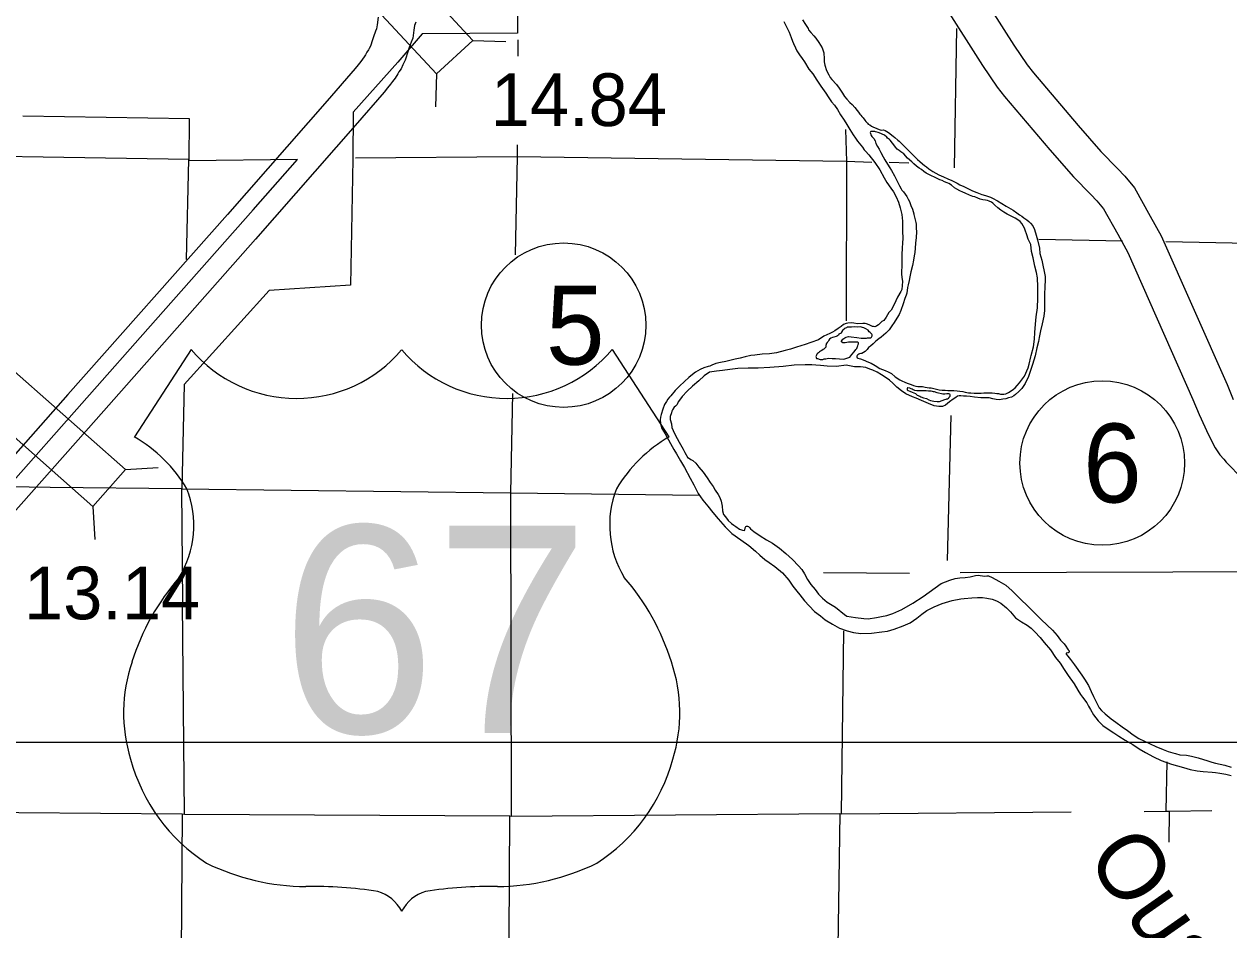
# Model space of a CAD drawing. Extents: x 369523 to 838377, y 495025 to 936819.
# Drawn here: x 582308 to 601641, y 759567 to 774107 of the extents above; entities that cross this region are included whole.
import ezdxf

# ---------------------------------------------------------------- set-up
doc = ezdxf.new("R2010")
doc.units = 0
for name, color, linetype in [('21', 7, 'Continuous'), ('6', 7, 'Continuous'), ('DSN_DRFT_Common-Line', 7, 'Continuous'), ('DSN_DRFT_Junk-No-Plot', 7, 'Continuous'), ('Level 1', 7, 'Continuous'), ('Level 10', 7, 'Continuous'), ('Level 11', 7, 'Continuous'), ('Level 15', 7, 'Continuous'), ('Level 2', 7, 'Continuous'), ('Level 21', 7, 'Continuous'), ('Level 22', 7, 'Continuous')]:
    doc.layers.add(name, color=color, linetype=linetype)

msp = doc.modelspace()

# ---------------------------------------------------------------- linework, layer by layer
at = {"layer": '21'}
msp.add_line((470439, 762579), (744999, 762579), dxfattribs=at)
at = {"layer": '6'}
for p, q in [((584989, 768885), (584080, 767479)), ((591745, 768885), (592654, 767479))]:
    msp.add_line(p, q, dxfattribs=at)
for centre, radius, start, end in [((586681, 770309), 2211, 220.075, 319.6701), ((590053, 770309), 2211, 220.3299, 319.925), ((582893, 765439), 2361, 30.7809, 59.9883), ((593841, 765439), 2361, 120.0117, 149.2191), ((583412, 766062), 1618, 328.8105, 21.2108), ((593322, 766062), 1618, 158.7892, 211.1895), ((587644, 762745), 3776, 138.9565, 162.6913), ((589090, 762745), 3776, 17.3087, 41.0435), ((586398, 763054), 2495, 160.9576, 197.3819), ((590336, 763054), 2495, 342.6181, 19.0424), ((586804, 763061), 2887, 195.1074, 237.1312), ((589930, 763061), 2887, 302.8688, 344.8926), ((586858, 763970), 3707, 244.0771, 269.5779), ((589876, 763970), 3707, 270.4221, 295.9229), ((586944, 753475), 6790, 81.1942, 90.9539), ((587793, 759562), 651, 28.0342, 72.9864), ((588941, 759562), 651, 107.0136, 151.9658), ((589790, 753475), 6790, 89.0461, 98.8058)]:
    msp.add_arc(centre, radius, start, end, dxfattribs=at)
at = {"layer": 'DSN_DRFT_Common-Line'}
for centre in [(590965, 769274), (599608, 767061)]:
    msp.add_circle(centre, 1320, dxfattribs=at)
at = {"layer": 'Level 1'}
for points in [[(597113, 775462), (598190, 773769), (598404, 773451), (598504, 773325), (599220, 772479), (599585, 772063), (599855, 771788), (599971, 771666), (600125, 771480), (600380, 771026), (600556, 770706), (601611, 768321), (601711, 768082)], [(596466, 775361), (597688, 773440), (597920, 773095), (598041, 772943), (598766, 772088), (599145, 771655), (599424, 771371), (599522, 771268), (599628, 771140), (599856, 770734), (600018, 770440), (601060, 768083), (601162, 767840), (601313, 767515), (601418, 767307), (601493, 767193), (601559, 767121), (601599, 767075), (601857, 766805)]]:
    msp.add_lwpolyline(points, dxfattribs=at)
at = {"layer": 'Level 10'}
for points in [[(594500, 774147), (594537, 774072), (594583, 773978), (594617, 773892), (594640, 773831), (594656, 773793), (594688, 773725), (594708, 773677), (594728, 773645), (594753, 773613), (594795, 773554), (594829, 773502), (594902, 773386), (594966, 773307), (595029, 773207), (595091, 773110), (595172, 772998), (595212, 772939), (595266, 772861), (595314, 772805), (595359, 772736), (595411, 772652), (595466, 772566), (595512, 772495), (595556, 772417), (595609, 772329), (595649, 772278), (595681, 772228), (595762, 772132), (595790, 772091), (595808, 772065), (595864, 772007), (595961, 771886), (596041, 771766), (596110, 771637), (596150, 771565), (596217, 771474)], [(594796, 774173), (594845, 774099), (594887, 774035), (594895, 774017), (594931, 773972), (594980, 773918), (595014, 773880), (595062, 773812), (595116, 773727), (595139, 773647), (595147, 773549), (595147, 773499), (595158, 773446), (595186, 773360), (595220, 773290), (595245, 773248), (595267, 773220), (595343, 773139), (595387, 773077), (595442, 772998), (595474, 772944), (595510, 772904), (595558, 772850), (595593, 772815), (595637, 772769), (595675, 772721), (595699, 772691), (595721, 772659), (595735, 772643), (595750, 772624), (595770, 772602), (595798, 772566), (595814, 772542), (595840, 772518), (595854, 772500), (595880, 772488), (595906, 772471), (595938, 772455), (595956, 772447), (595993, 772433), (596027, 772417), (596045, 772411), (596065, 772407), (596097, 772409), (596123, 772398), (596125, 772398), (596181, 772366), (596253, 772310), (596281, 772288), (596328, 772245), (596352, 772227), (596378, 772203), (596404, 772175), (596424, 772155), (596470, 772110), (596526, 772050), (596589, 771988), (596643, 771935), (596681, 771901), (596725, 771865), (596758, 771837), (596786, 771816), (596826, 771786)], [(598575, 769887), (598570, 770033), (598556, 770120), (598528, 770222), (598499, 770354), (598475, 770457), (598460, 770571), (598422, 770653), (598397, 770725), (598373, 770800), (598359, 770832), (598339, 770870), (598319, 770904), (598294, 770938), (598256, 770966), (598210, 770993), (598156, 771017), (598084, 771057), (598032, 771088), (597979, 771118), (597933, 771156), (597887, 771198), (597871, 771219), (597851, 771235), (597829, 771247), (597795, 771267), (597765, 771277), (597735, 771279), (597691, 771285), (597650, 771298), (597612, 771314), (597562, 771332), (597534, 771340), (597480, 771361), (597408, 771393), (597374, 771409), (597324, 771433), (597274, 771460), (597239, 771480), (597189, 771522), (597145, 771550), (597121, 771559), (597077, 771577), (597039, 771595), (597003, 771607), (596959, 771627), (596916, 771648), (596868, 771670), (596784, 771716), (596748, 771740), (596706, 771775), (596672, 771797), (596628, 771827), (596585, 771863), (596551, 771894), (596485, 771954), (596427, 772026), (596376, 772057), (596348, 772077), (596320, 772099), (596290, 772133), (596266, 772169), (596244, 772196), (596205, 772242), (596193, 772256), (596163, 772276), (596151, 772290), (596113, 772324), (596075, 772341), (596053, 772351), (596037, 772357), (596031, 772359), (596011, 772369), (595993, 772371), (595971, 772379), (595957, 772381), (595943, 772383), (595927, 772383), (595909, 772383), (595895, 772383), (595889, 772375), (595887, 772365), (595889, 772349), (595895, 772331), (595911, 772303), (595943, 772269), (595963, 772231), (595978, 772189), (596004, 772142), (596030, 772102), (596058, 772046), (596093, 771976), (596121, 771926), (596163, 771859), (596199, 771801), (596228, 771755), (596274, 771674)], [(596826, 771786), (596888, 771740), (596938, 771712), (596988, 771687), (597063, 771657), (597133, 771625), (597195, 771594), (597249, 771568), (597283, 771552), (597325, 771528), (597385, 771499), (597460, 771461), (597526, 771428), (597598, 771402), (597678, 771374), (597734, 771355), (597784, 771341), (597816, 771329), (597847, 771311), (597929, 771270), (597999, 771226), (598067, 771184), (598139, 771143), (598178, 771119), (598240, 771077), (598282, 771046), (598316, 771022), (598348, 770998), (598400, 770964), (598430, 770940), (598457, 770913), (598495, 770867), (598523, 770809), (598550, 770719), (598568, 770646), (598600, 770508), (598605, 770426), (598637, 770320), (598692, 770055), (598695, 770003), (598689, 769891), (598682, 769770), (598680, 769666), (598680, 769598), (598683, 769512), (598671, 769420), (598644, 769296), (598618, 769184), (598597, 769074), (598585, 769014), (598561, 768908), (598532, 768781), (598492, 768645), (598465, 768561), (598449, 768513), (598427, 768451), (598374, 768339), (598318, 768255), (598268, 768212), (598216, 768160), (598190, 768142), (598152, 768118), (598104, 768106), (598062, 768094), (598012, 768085), (597962, 768075), (597906, 768081), (597852, 768091), (597792, 768106), (597734, 768108), (597660, 768110), (597558, 768117), (597490, 768127), (597432, 768135), (597382, 768137), (597342, 768142), (597314, 768140), (597288, 768132), (597258, 768112), (597218, 768086), (597158, 768044), (597094, 767988), (597046, 767967), (596984, 767967), (596910, 767981), (596818, 768018), (596706, 768066), (596625, 768101), (596563, 768125), (596457, 768172), (596385, 768218), (596310, 768280), (596250, 768341), (596196, 768389), (596140, 768429), (596067, 768476), (595997, 768518), (595929, 768551), (595879, 768567), (595813, 768593), (595729, 768606)], [(596274, 771674), (596322, 771576), (596353, 771512), (596381, 771464), (596395, 771442), (596417, 771415), (596473, 771341), (596494, 771299), (596516, 771257), (596538, 771196), (596562, 771134), (596585, 771064), (596587, 771048), (596601, 770988), (596617, 770922), (596623, 770896), (596622, 770870), (596624, 770829), (596628, 770771), (596620, 770683), (596611, 770591), (596607, 770509), (596599, 770441), (596592, 770385), (596582, 770315), (596562, 770233), (596539, 770133), (596521, 770049), (596509, 769991), (596494, 769922), (596484, 769880)], [(596217, 771474), (596257, 771412), (596301, 771334), (596338, 771247), (596366, 771157), (596395, 771053), (596401, 770943), (596402, 770790), (596406, 770664), (596403, 770598), (596399, 770510), (596393, 770406), (596390, 770310), (596390, 770227), (596385, 770133), (596389, 770093), (596393, 770043), (596403, 769977), (596392, 769845), (596378, 769815), (596324, 769723), (596271, 769605), (596221, 769517), (596185, 769475), (596139, 769403), (596102, 769349), (596074, 769333), (596040, 769303), (596032, 769297), (596016, 769281), (595992, 769262), (595976, 769254), (595958, 769250), (595938, 769252), (595924, 769254), (595870, 769282), (595828, 769298), (595804, 769300), (595766, 769303), (595680, 769297), (595624, 769305), (595580, 769309), (595528, 769304), (595500, 769302), (595458, 769286), (595418, 769254), (595372, 769222), (595316, 769182), (595278, 769161), (595238, 769141), (595190, 769121), (595142, 769095), (595054, 769037), (594934, 768996), (594839, 768962), (594703, 768919), (594605, 768889), (594521, 768867), (594379, 768832), (594271, 768816), (594153, 768811), (594035, 768795), (593967, 768786), (593879, 768766), (593797, 768746), (593719, 768729), (593635, 768707), (593569, 768691), (593481, 768674), (593409, 768660), (593343, 768634), (593309, 768616), (593283, 768610), (593217, 768587), (593155, 768561), (593083, 768521), (593031, 768481), (592973, 768436), (592904, 768372), (592826, 768294), (592754, 768224), (592685, 768142), (592665, 768118), (592639, 768088), (592615, 768050), (592583, 767999), (592557, 767924), (592532, 767842), (592520, 767796), (592512, 767752), (592520, 767696), (592543, 767616), (592597, 767530), (592736, 767281), (592775, 767210), (592839, 767094), (592904, 766991), (592996, 766819), (593055, 766710), (593122, 766572), (593200, 766465)], [(596484, 769880), (596472, 769790), (596462, 769754), (596440, 769704), (596415, 769618), (596379, 769510), (596351, 769448), (596314, 769388), (596268, 769318), (596234, 769264), (596188, 769199), (596135, 769145), (596099, 769111), (596059, 769079), (596025, 769053), (595977, 769019), (595933, 768975), (595889, 768937), (595859, 768914), (595835, 768886), (595804, 768854), (595750, 768818), (595732, 768818), (595712, 768814), (595700, 768808), (595688, 768800), (595676, 768786), (595672, 768776), (595672, 768766), (595674, 768752), (595684, 768746), (595730, 768736), (595770, 768718), (595858, 768681), (595900, 768665), (595965, 768629), (596037, 768578), (596083, 768560), (596127, 768546), (596175, 768527), (596225, 768499), (596286, 768447), (596358, 768398), (596394, 768378), (596440, 768360), (596476, 768342), (596540, 768321), (596578, 768307), (596619, 768295), (596651, 768291), (596725, 768287), (596769, 768280), (596831, 768270), (596861, 768266), (596947, 768246), (596991, 768237), (597039, 768231), (597087, 768229), (597129, 768225), (597181, 768224), (597225, 768224), (597281, 768220), (597321, 768214), (597371, 768208), (597409, 768199), (597462, 768189), (597500, 768187), (597554, 768183), (597606, 768180), (597668, 768182), (597706, 768186), (597730, 768188), (597762, 768190), (597800, 768188), (597844, 768187), (597884, 768185), (597918, 768179), (597946, 768175), (597978, 768169), (597994, 768167), (598032, 768169), (598060, 768174), (598104, 768192), (598146, 768218), (598186, 768248), (598210, 768268), (598242, 768304), (598281, 768348), (598361, 768456), (598419, 768588), (598436, 768650), (598462, 768764), (598468, 768788), (598503, 768928), (598519, 769052), (598528, 769154), (598536, 769288), (598549, 769410), (598567, 769551), (598576, 769705), (598575, 769887)], [(595586, 769241), (595560, 769241), (595536, 769242), (595518, 769240), (595504, 769234), (595470, 769222), (595466, 769208), (595440, 769186), (595424, 769162), (595418, 769146), (595380, 769128), (595374, 769116), (595360, 769104), (595338, 769094), (595300, 769082), (595280, 769076), (595252, 769066), (595234, 769051), (595220, 769031), (595209, 769013), (595197, 768997), (595179, 768977), (595177, 768963), (595175, 768949), (595173, 768933), (595167, 768913), (595161, 768909), (595143, 768891), (595131, 768883), (595111, 768867), (595089, 768859), (595069, 768845), (595061, 768835), (595057, 768831), (595039, 768819), (595031, 768809), (595025, 768795), (595017, 768781), (595015, 768771), (595017, 768759), (595018, 768753), (595022, 768741), (595038, 768737), (595080, 768723), (595102, 768723), (595124, 768724), (595144, 768732), (595174, 768736), (595218, 768742), (595276, 768738), (595328, 768738)], [(595328, 768738), (595454, 768731), (595476, 768733), (595496, 768741), (595556, 768763), (595592, 768805), (595628, 768848), (595653, 768882), (595669, 768902), (595683, 768930), (595689, 768944), (595693, 768962), (595697, 768972), (595699, 768986), (595697, 768990), (595683, 769000), (595659, 769003), (595623, 769001), (595611, 769001), (595577, 768999), (595535, 769001), (595509, 768995), (595481, 768993), (595467, 768991), (595449, 768989), (595445, 768990), (595423, 769004), (595421, 769014), (595433, 769036), (595447, 769052), (595476, 769072), (595500, 769083), (595538, 769091), (595582, 769089), (595671, 769075), (595741, 769066), (595795, 769066), (595827, 769064), (595841, 769070), (595887, 769070), (595893, 769072), (595907, 769084), (595919, 769104), (595917, 769118), (595909, 769130), (595886, 769154), (595870, 769166), (595850, 769194), (595814, 769218), (595782, 769234), (595726, 769245), (595684, 769241), (595634, 769245), (595586, 769241)], [(595729, 768606), (595631, 768608), (595498, 768631), (595344, 768611), (595194, 768618), (595088, 768626), (595014, 768633), (594946, 768635), (594842, 768640), (594664, 768634), (594490, 768611), (594274, 768592), (594088, 768583), (593926, 768584), (593763, 768580), (593631, 768565), (593517, 768545), (593417, 768536), (593307, 768522), (593220, 768462), (593134, 768379), (593036, 768293), (592946, 768215), (592865, 768127), (592825, 768072), (592805, 768044), (592785, 768000), (592759, 767972), (592739, 767956), (592710, 767914), (592700, 767892), (592694, 767868), (592674, 767810), (592674, 767758), (592694, 767689), (592703, 767633), (592721, 767581), (592753, 767515), (592820, 767396), (592840, 767356), (592882, 767284), (592913, 767228), (592959, 767147), (592971, 767143), (593005, 767119), (593039, 767101), (593089, 767059), (593136, 766994), (593204, 766912), (593269, 766823), (593317, 766751), (593363, 766683), (593397, 766627), (593444, 766558), (593470, 766508), (593496, 766450), (593509, 766368), (593515, 766295), (593533, 766235), (593563, 766195), (593604, 766139), (593658, 766092), (593696, 766064), (593730, 766044), (593790, 766002), (593835, 765985), (593861, 765977), (593873, 765983), (593880, 766021), (593890, 766041), (593902, 766047), (593916, 766047), (593930, 766043), (593946, 766027), (593963, 766005), (594019, 765961), (594119, 765894), (594223, 765829), (594318, 765773), (594428, 765696), (594531, 765608), (594639, 765511), (594734, 765410), (594788, 765354), (594830, 765282), (594879, 765189), (594935, 765113), (595001, 765029), (595058, 764954), (595118, 764892), (595192, 764829), (595327, 764747), (595471, 764630), (595508, 764604), (595650, 764581), (595784, 764566), (595852, 764560), (595986, 764579), (596066, 764595), (596152, 764613), (596248, 764646)], [(596959, 768187), (596917, 768202), (596903, 768206), (596883, 768210), (596863, 768214), (596823, 768214), (596783, 768218), (596765, 768220), (596723, 768220), (596683, 768219), (596633, 768221), (596603, 768227), (596589, 768231), (596577, 768237), (596561, 768245), (596541, 768251), (596523, 768261), (596489, 768266), (596481, 768266), (596477, 768256), (596479, 768238), (596493, 768228), (596523, 768213), (596559, 768197), (596611, 768175), (596641, 768149), (596683, 768135), (596699, 768122), (596739, 768108), (596787, 768096), (596824, 768074), (596852, 768066), (596906, 768053), (596962, 768047), (596998, 768047)], [(596998, 768047), (597084, 768079), (597104, 768085), (597116, 768089), (597128, 768094), (597144, 768104), (597150, 768112), (597154, 768116), (597170, 768134), (597170, 768154), (597161, 768168), (597147, 768173), (597117, 768173), (597083, 768169), (597061, 768167), (597049, 768167), (596959, 768187)], [(593200, 766465), (593277, 766367), (593359, 766266), (593445, 766163), (593560, 766039), (593665, 765930), (593807, 765827), (593936, 765737), (594044, 765646), (594114, 765582), (594195, 765513), (594263, 765465), (594355, 765398), (594476, 765299), (594580, 765181), (594643, 765086), (594709, 765004), (594756, 764946), (594830, 764849), (594906, 764767), (594993, 764680), (595085, 764608), (595164, 764543), (595278, 764476), (595390, 764410), (595515, 764369), (595617, 764343), (595733, 764326), (595907, 764329), (596071, 764351), (596161, 764360), (596269, 764394), (596415, 764447), (596527, 764495), (596634, 764571), (596712, 764636), (596792, 764692), (596912, 764752), (597042, 764807), (597200, 764857), (597342, 764882), (597392, 764886), (597518, 764899), (597606, 764901), (597686, 764900), (597756, 764892), (597842, 764874), (597912, 764847), (597982, 764811), (598071, 764736), (598137, 764670), (598219, 764576), (598312, 764511), (598406, 764456), (598466, 764408), (598525, 764354), (598615, 764259), (598679, 764179), (598776, 764060), (598859, 763942), (598935, 763847), (599000, 763745), (599062, 763652), (599159, 763516), (599215, 763417), (599261, 763347), (599290, 763303), (599362, 763210), (599390, 763160), (599421, 763106), (599467, 763019), (599543, 762921), (599620, 762850), (599706, 762788), (599792, 762729), (599875, 762677), (599979, 762610), (600101, 762542), (600202, 762475), (600302, 762415), (600432, 762344), (600553, 762285), (600721, 762226), (600915, 762171), (601020, 762139), (601134, 762120), (601230, 762110), (601372, 762097), (601426, 762091), (601498, 762081), (601592, 762064), (601677, 762044)], [(596248, 764646), (596392, 764710), (596571, 764809), (596735, 764917), (596833, 764986), (596925, 765058), (597024, 765126), (597162, 765179), (597248, 765209), (597322, 765219), (597410, 765224), (597490, 765232), (597574, 765254), (597618, 765263), (597718, 765245), (597754, 765249), (597784, 765253), (597844, 765226), (597949, 765166), (598059, 765099), (598162, 765011), (598292, 764882), (598421, 764757), (598523, 764656), (598634, 764544), (598811, 764379), (598887, 764294), (598937, 764220), (598996, 764159), (599026, 764119), (599050, 764079), (599062, 764061), (599078, 764045), (599076, 764025), (599060, 764013), (599034, 764011), (599028, 764011), (599030, 763991), (599055, 763959), (599101, 763908), (599161, 763820), (599282, 763657), (599326, 763589), (599387, 763490), (599433, 763394), (599466, 763314), (599514, 763215), (599558, 763133), (599597, 763091), (599657, 763034), (599753, 762954), (599828, 762899), (599928, 762827), (600012, 762770), (600105, 762698), (600197, 762637), (600285, 762595), (600377, 762556), (600470, 762512), (600584, 762465), (600664, 762431), (600740, 762409), (600786, 762396), (600853, 762378), (600857, 762378), (600961, 762372), (601041, 762353), (601147, 762329), (601301, 762280), (601367, 762260), (601428, 762245), (601502, 762229), (601576, 762213), (601678, 762180)]]:
    msp.add_lwpolyline(points, dxfattribs=at)
at = {"layer": 'Level 11'}
for points in [[(587989, 774221), (587971, 774096), (587961, 774032), (587961, 774031), (587945, 773991), (587912, 773905), (587897, 773853), (587865, 773755), (587846, 773715), (587835, 773693), (587808, 773654), (587786, 773612), (587766, 773581), (587739, 773544), (587711, 773508), (587668, 773452), (587622, 773393), (587171, 772877), (585570, 771050), (583012, 768159), (580769, 765626)], [(588593, 774137), (588575, 774084), (588564, 774009), (588545, 773880), (588521, 773817), (588504, 773773), (588482, 773715), (588472, 773679), (588423, 773529), (588386, 773453), (588356, 773391), (588322, 773342), (588304, 773308), (588260, 773239), (588219, 773184), (588186, 773141), (588141, 773084), (588087, 773013), (587622, 772482), (586021, 770653), (583462, 767761), (581219, 765229)]]:
    msp.add_lwpolyline(points, dxfattribs=at)
at = {"layer": 'Level 15'}
for points in [[(578011, 761484), (579596, 761475), (584846, 761430), (584882, 761427), (590104, 761398), (590126, 761392), (595399, 761433), (595427, 761430), (599112, 761461)], [(600279, 761470), (600636, 761473), (600686, 761471), (601365, 761482)]]:
    msp.add_lwpolyline(points, dxfattribs=at)
at = {"layer": 'Level 2'}
for points in [[(590230, 774627), (590224, 773962), (588697, 773952), (588305, 773496), (587588, 772691), (587581, 771940), (587543, 769915), (586242, 769833), (584876, 768323), (584838, 766645)], [(584838, 766645), (582724, 766666), (582054, 766678), (584419, 769355), (585408, 770475), (585982, 771124), (586697, 771931), (584957, 771912), (584962, 772584), (582290, 772627)]]:
    msp.add_lwpolyline(points, dxfattribs=at)
at = {"layer": 'Level 21'}
for p, q in [((589508, 773846), (590036, 773826)), ((588927, 773307), (588907, 772780)), ((583934, 766955), (584461, 766987)), ((583409, 766363), (583441, 765836))]:
    msp.add_line(p, q, dxfattribs=at)
for points in [[(587312, 775050), (588927, 773307), (589508, 773846), (587892, 775588)], [(581631, 767938), (583409, 766363), (583934, 766955), (582156, 768531)]]:
    msp.add_lwpolyline(points, close=True, dxfattribs=at)
at = {"layer": 'Level 22'}
for points in [[(597269, 774038), (597230, 771798)], [(590229, 773855), (590228, 773594)], [(595490, 772417), (595502, 771900), (595497, 769342)], [(590222, 772167), (590221, 771978), (590190, 770401)], [(584951, 771931), (579605, 772021), (575929, 772086)], [(595911, 771884), (595502, 771900), (590221, 771978), (587624, 771956)], [(584912, 770327), (584951, 771931)], [(596503, 771876), (596189, 771885)], [(598590, 770656), (599931, 770630)], [(600627, 770616), (602495, 770579)], [(590145, 768177), (590113, 766581), (590126, 761392)], [(597123, 765496), (597183, 767824)], [(584832, 766645), (590113, 766581), (593144, 766547)], [(584832, 766645), (584850, 764810)], [(595138, 765304), (596515, 765294)], [(597326, 765305), (602445, 765318)], [(584882, 761427), (584850, 764810)], [(595427, 761430), (595464, 764369)], [(600636, 761473), (600649, 762265)], [(584846, 761430), (584821, 758449)], [(590084, 758481), (590104, 761398)], [(595399, 761433), (595320, 756050), (595364, 750732), (595437, 745355), (595398, 740052), (595385, 734732)], [(600684, 760976), (600686, 761471)]]:
    msp.add_lwpolyline(points, dxfattribs=at)

# ---------------------------------------------------------------- texts
at = {"layer": '6'}
msp.add_text('67', height=3326.4, dxfattribs=at).set_placement((586431, 762728))
at = {"layer": 'DSN_DRFT_Common-Line'}
for s, p in [('5', (590681, 768640)), ('6', (599301, 766428))]:
    msp.add_text(s, height=1267, dxfattribs=at).set_placement(p)
at = {"layer": 'DSN_DRFT_Junk-No-Plot'}
for s, p in [('14.84', (589796, 772471)), ('13.14', (582307, 764553))]:
    msp.add_text(s, height=844.8, dxfattribs=at).set_placement(p)
at = {"layer": 'Level 10'}
msp.add_text('Ouachita', height=1056, rotation=305, dxfattribs=at).set_placement((599331, 760724))

doc.saveas('drawing.dxf')
